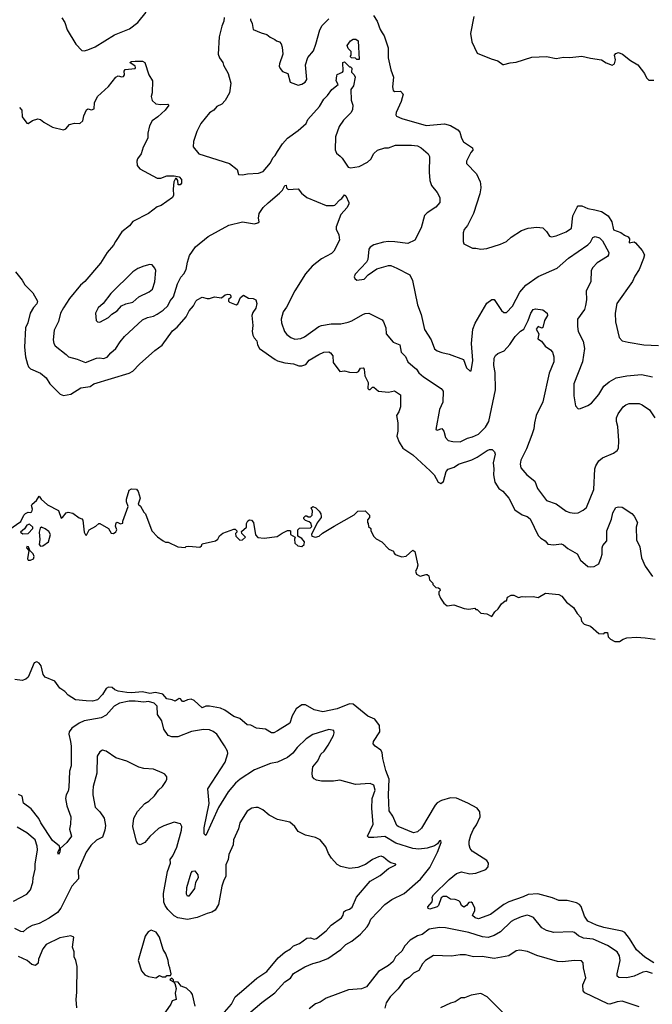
# Model space of a CAD drawing. Extents: x 1678759 to 1859541, y 384609 to 522867.
# Tile 452 of 466: x 1815225 to 1820424, y 484864 to 492958. Entities that reach past the tile are written whole.
import ezdxf

# ---------------------------------------------------------------- set-up
doc = ezdxf.new("R2010")
doc.units = 0

msp = doc.modelspace()

# ---------------------------------------------------------------- linework, layer by layer
at = {"layer": '0CON20XD'}
for points in [[(1815572.6, 492972.6), (1815595.7, 492935), (1815614.2, 492875), (1815688, 492755), (1815735, 492703.3), (1815755, 492701.2), (1815785, 492708.8), (1815845, 492734.2), (1816005, 492833.1), (1816126.6, 492883.4), (1816196.1, 492933.9), (1816265, 493020)], [(1816905.6, 492975), (1816903.5, 492945), (1816885.4, 492905), (1816865.6, 492815.6), (1816856, 492675), (1816866, 492645), (1816893.3, 492605), (1816898.8, 492585), (1816938, 492515), (1816948, 492485), (1816959.2, 492435), (1816950.6, 492355), (1816915, 492292), (1816885.5, 492264.5), (1816845, 492243.8), (1816820, 492215), (1816785, 492192.5), (1816714.3, 492105), (1816681.5, 492038.5), (1816653, 491957), (1816652.1, 491912.1), (1816696.7, 491855), (1816950, 491775), (1817013.3, 491725), (1817023.8, 491683.8), (1817055, 491681.2), (1817098.3, 491691.7), (1817187, 491697), (1817225, 491710), (1817285, 491782), (1817305, 491822), (1817325, 491842.5), (1817343.5, 491875), (1817385, 491937.8), (1817425.3, 491984.7), (1817513.1, 492046.9), (1817578.8, 492105), (1817593.7, 492136.3), (1817689.1, 492245), (1817723.3, 492305), (1817755, 492333.1), (1817790, 492385), (1817841.2, 492425), (1817826, 492455), (1817831.5, 492495), (1817835, 492505.8), (1817877.5, 492525), (1817882.5, 492535), (1817880, 492605), (1817895, 492610), (1817935, 492570), (1817945, 492570), (1817955, 492560), (1817952.5, 492525), (1817975, 492503.3), (1817982, 492485), (1817967.5, 492415), (1817946.1, 492383.9), (1817948.6, 492295), (1817963.9, 492253.9), (1817960.5, 492219.5), (1817948, 492195), (1817887.2, 492132.8), (1817851.4, 492078.6), (1817820.6, 491995), (1817816.7, 491886.7), (1817829.7, 491859.7), (1817859.2, 491835), (1817875, 491820), (1817924.2, 491745), (1817945, 491739.1), (1818015, 491751.2), (1818084.7, 491785.3), (1818109.8, 491810.2), (1818135, 491858), (1818165, 491885.6), (1818225, 491904.4), (1818256.8, 491903.2), (1818314.5, 491925.5), (1818445, 491926.9), (1818495, 491919.5), (1818524, 491905), (1818582, 491855), (1818592.3, 491832.3), (1818588.9, 491705), (1818594.3, 491635.7), (1818608.1, 491595), (1818656.8, 491536.8), (1818678.8, 491495), (1818677.5, 491455), (1818645, 491416.7), (1818575, 491371.2), (1818552.7, 491347.3), (1818523.9, 491246.1), (1818472.5, 491145), (1818415, 491116.7), (1818308.3, 491131.7)], [(1818131.4, 492991.4), (1818161.9, 492945), (1818186.4, 492876.4), (1818205, 492848.8), (1818220.8, 492825), (1818252.5, 492725), (1818251.9, 492645), (1818274.3, 492545), (1818295.8, 492485), (1818290, 492405), (1818293.3, 492375), (1818307, 492367), (1818355, 492368.8), (1818376, 492345), (1818360, 492285), (1818318.6, 492195), (1818316.1, 492176.1), (1818321.2, 492165), (1818365, 492145.7), (1818565, 492088.9), (1818715, 492101.1), (1818765, 492087.1), (1818825, 492052), (1818841.7, 492031.7), (1818855, 491983.3), (1818873.2, 491953.2), (1818946.7, 491905), (1818950, 491885), (1818933.3, 491865), (1818896.2, 491795), (1818896.7, 491775), (1818980.3, 491690.3), (1819010, 491625), (1819012.3, 491607.7)], [(1818956.7, 492985), (1818930, 492845), (1818940, 492775), (1818985, 492682.5), (1819100, 492635), (1819155, 492620), (1819195, 492590), (1819205, 492588.8), (1819255.8, 492604.2), (1819305, 492608.8), (1819435, 492648.8), (1819555, 492656.2), (1819635, 492638.8), (1819695, 492650), (1819745, 492646), (1819845, 492658.8), (1819915, 492641.2), (1820005, 492628.8), (1820045, 492603.3), (1820095, 492582.5), (1820112.5, 492595), (1820121.7, 492628.3), (1820113, 492667), (1820125, 492680), (1820147, 492687), (1820180, 492675), (1820245, 492622.5), (1820305, 492587.5), (1820360, 492515), (1820375, 492480), (1820395, 492460), (1820435, 492460)], [(1817122.5, 492965), (1817122, 492955), (1817137, 492927), (1817145, 492877.5), (1817210.5, 492850.5), (1817255, 492836), (1817282.7, 492812.7), (1817322.5, 492795), (1817335, 492782.5), (1817360, 492775), (1817375, 492760), (1817383, 492733), (1817386.7, 492675), (1817360, 492595), (1817358.8, 492575), (1817366.7, 492555), (1817385, 492532.5), (1817427.5, 492515), (1817446.7, 492445), (1817515, 492418), (1817545, 492426.2), (1817570, 492445), (1817583.8, 492465), (1817573.4, 492586.6), (1817593.6, 492646.4), (1817639.7, 492700.3), (1817660, 492755), (1817690.5, 492875), (1817711.3, 492908.7), (1817765, 492965.7)], [(1818015, 492630), (1817995, 492630), (1817985, 492640), (1817953, 492643), (1817940, 492655), (1817950, 492665), (1817950, 492695), (1817925, 492720), (1817917.5, 492745), (1817942.5, 492785), (1817965, 492797.5), (1817987, 492797), (1818007.5, 492785), (1818015, 492630)], [(1815224, 492235), (1815242.9, 492212.9), (1815245, 492160), (1815285, 492106.7), (1815295, 492103.8), (1815330.5, 492129.5), (1815375, 492141.9), (1815395, 492137.8), (1815425, 492114.4), (1815495, 492074.2), (1815586.6, 492053.4), (1815605, 492059.2), (1815635, 492096.2), (1815676.4, 492106.4), (1815720, 492105), (1815745, 492126.7), (1815752.7, 492167.3), (1815774.2, 492215.8), (1815785, 492223.8), (1815815, 492216.9), (1815836.2, 492223.8), (1815840, 492275), (1815865.7, 492325), (1815955, 492408.6), (1816014.7, 492485.3), (1816035, 492495.4), (1816065, 492487.9), (1816078.8, 492491.2), (1816086.2, 492505), (1816083.1, 492535), (1816092, 492548), (1816173, 492557), (1816177.5, 492565), (1816173.3, 492575), (1816130, 492605), (1816145, 492613.8), (1816172.9, 492617.1), (1816235.7, 492615.7), (1816254, 492605), (1816286.7, 492505), (1816316.1, 492456.1), (1816313.3, 492355), (1816306.7, 492325), (1816313.9, 492293.9), (1816345, 492266.7), (1816385, 492260), (1816443, 492263), (1816450, 492255), (1816422, 492215), (1816360.7, 492159.3), (1816315, 492127.5), (1816290.8, 492085), (1816278, 492025), (1816279.2, 491985), (1816239.7, 491910.3), (1816222.2, 491855), (1816193.1, 491815), (1816187.5, 491795), (1816189.5, 491759.5), (1816211.3, 491731.3), (1816355, 491654.2), (1816385, 491655.6), (1816435, 491674.2), (1816493.6, 491673.6), (1816535, 491665.8), (1816556, 491645), (1816556, 491615), (1816545, 491601.2), (1816528.8, 491598.8), (1816524, 491635), (1816515, 491652.5), (1816505, 491653.3), (1816491.1, 491625), (1816486, 491565), (1816489.4, 491515), (1816481.2, 491495), (1816388.8, 491431.2), (1816355, 491418.6), (1816285, 491365.8), (1816155, 491298.8), (1816128, 491262), (1816065.8, 491215), (1816013.3, 491135), (1815995.8, 491105), (1815944.3, 491045), (1815889.5, 490955), (1815760.6, 490805), (1815725.8, 490775), (1815635.6, 490665), (1815585, 490589.2), (1815561.8, 490545), (1815544.6, 490475.4), (1815509.4, 490405), (1815501.4, 490325), (1815505.8, 490295), (1815515.6, 490275.6), (1815606.8, 490206.8), (1815625.8, 490185.8), (1815698.3, 490168.3), (1815765, 490138.6), (1815855.9, 490174.1), (1815885, 490177.9), (1815915, 490172.1), (1815945, 490183.4), (1815975, 490218.5), (1816016.5, 490253.5), (1816051.1, 490308.9), (1816087.9, 490352.1), (1816235, 490489.2), (1816275, 490510.6), (1816325, 490521.9), (1816355, 490535.7), (1816405, 490568.6), (1816443.3, 490606.8), (1816462.6, 490647.4), (1816489.2, 490680.8), (1816523.1, 490785), (1816550, 490840), (1816575, 490867.5), (1816594.4, 490905), (1816603.2, 490965), (1816620, 491020), (1816670.5, 491089.5), (1816775, 491174.4), (1816945, 491268.1), (1817055, 491296.5), (1817155, 491278.8), (1817183.6, 491286.4), (1817193, 491297), (1817188, 491325), (1817192, 491365), (1817227.2, 491412.8), (1817267.8, 491452.2), (1817359.7, 491530.3), (1817383.8, 491555), (1817403.3, 491595), (1817415, 491597.5), (1817417.5, 491575), (1817431.7, 491561.7), (1817515, 491566), (1817542.4, 491532.4), (1817585, 491496.7), (1817745, 491430.8), (1817805, 491429.2), (1817815, 491434.2), (1817855, 491476.7), (1817873, 491487), (1817895, 491516.7), (1817905, 491510), (1817928.8, 491455), (1817931.2, 491445), (1817915.8, 491415), (1817864.6, 491355.4), (1817824.6, 491255.4), (1817825.6, 491235), (1817847.8, 491187.8), (1817854.4, 491145), (1817806.1, 491053.9), (1817787.5, 491035), (1817705, 490992.9), (1817629.2, 490930.8), (1817572.8, 490867.2), (1817485, 490730), (1817418.9, 490595), (1817390.6, 490555), (1817374.4, 490495), (1817377.1, 490465), (1817402.5, 490395), (1817421.1, 490371.1), (1817454.5, 490344.5), (1817485, 490331.4), (1817535, 490336.4), (1817565, 490349.5), (1817684, 490435), (1817705, 490444.4), (1817785, 490457.5), (1817865, 490458.9), (1817925, 490471.5), (1817955, 490481.8), (1818045, 490534.4), (1818065, 490542.5), (1818095, 490544), (1818205, 490490), (1818215.8, 490475), (1818232.9, 490425), (1818235.6, 490375), (1818295.5, 490305.5), (1818348.8, 490285), (1818360.8, 490225), (1818395, 490188.8), (1818416.2, 490145), (1818455, 490109.2), (1818485, 490085.7), (1818505.4, 490055.4), (1818542.6, 490022.6), (1818690, 489925), (1818704.4, 489905), (1818702.5, 489815), (1818675, 489752.5), (1818645, 489590), (1818655, 489583.3), (1818695, 489597.5), (1818711.2, 489575), (1818724.5, 489524.5), (1818745, 489499.2), (1818785, 489490), (1818845, 489488.5), (1818905, 489518.8), (1818945, 489528.2), (1818995, 489551.2), (1819052.3, 489607.7), (1819080.4, 489655), (1819134.5, 489915), (1819132.4, 490057.6), (1819120.4, 490115), (1819124.3, 490174.3)], [(1819012.3, 491607.7), (1819015.8, 491574.2), (1819005.8, 491525), (1818955.7, 491365), (1818904.2, 491265.8), (1818877.3, 491232.7), (1818869.2, 491205), (1818870, 491135), (1818875.9, 491115.9), (1818945, 491078.8), (1818975, 491080), (1819015, 491072), (1819065, 491078), (1819177, 491113), (1819225, 491134), (1819265, 491170), (1819350, 491225), (1819405, 491243.8), (1819475, 491252.5), (1819525, 491246.7), (1819555, 491217.5), (1819579.3, 491179.3), (1819595, 491173.8), (1819635, 491180), (1819715, 491212.9), (1819759.2, 491245), (1819770, 491345), (1819805, 491416.7), (1819815, 491426.2), (1819845, 491428.8), (1819895, 491404.2), (1819952.5, 491395), (1820005, 491382.2), (1820061.4, 491345), (1820091.8, 491295), (1820105, 491231.2), (1820165, 491208.2), (1820194.4, 491185), (1820225, 491172.9), (1820235.5, 491155), (1820234.7, 491124.7), (1820275, 491131.2), (1820285, 491124), (1820340.3, 491060.3), (1820358.6, 491025), (1820352.5, 490995), (1820315.6, 490905), (1820279.7, 490850.3), (1820260.8, 490805), (1820131.4, 490625), (1820119.2, 490545), (1820120, 490475), (1820152, 490345), (1820175, 490318.8), (1820225.8, 490305.8), (1820355, 490285.7), (1820475, 490278.1)], [(1818308.3, 491131.7), (1818255.9, 491134.1), (1818215, 491127.5), (1818135, 491107.5), (1818105, 491088.8), (1818095, 491070), (1818086, 490985), (1818074.2, 490965), (1817981.2, 490865), (1817973.8, 490845), (1817979.3, 490829.3), (1817997, 490817), (1818055, 490824.2), (1818088.5, 490861.5), (1818160, 490910), (1818255, 490937.5), (1818275.7, 490935.7), (1818325, 490916.2), (1818430, 490860), (1818453.8, 490815), (1818494.3, 490615), (1818523.6, 490533.6), (1818552, 490412), (1818607.1, 490325), (1818635, 490252), (1818655, 490236), (1818695, 490220.8), (1818755, 490208.1), (1818873.3, 490165), (1818895.9, 490095.9), (1818925, 490070), (1818935, 490070), (1818948.6, 490155), (1818937.1, 490295), (1818949.1, 490415), (1818967.4, 490462.6), (1819065, 490626.2), (1819105, 490656.7), (1819125, 490656.7), (1819185, 490566.7), (1819205, 490551.2), (1819225, 490552), (1819275, 490602.5), (1819335, 490717.1), (1819385.7, 490775), (1819485, 490847.8), (1819640.8, 490915), (1819735, 490997.8), (1819895, 491106.9), (1819915, 491127.5), (1819935, 491166), (1819954.6, 491175.4), (1819990.8, 491165), (1820015, 491139.4), (1820065.8, 491044.2), (1820064.2, 491025), (1820055, 491010), (1819971.2, 490958.8), (1819935, 490920), (1819920.8, 490895), (1819918.8, 490805), (1819880.6, 490725), (1819882.9, 490655), (1819875, 490607.5), (1819865.5, 490574.5), (1819809.2, 490495), (1819808, 490435), (1819815.8, 490395), (1819854.3, 490315), (1819866.7, 490255), (1819850.6, 490145), (1819778.1, 489965), (1819780, 489865), (1819792.3, 489782.3), (1819815, 489760), (1819835, 489762.5), (1819895, 489786), (1819923.8, 489805), (1819985, 489878), (1820025, 489945.8), (1820069.3, 489980.7), (1820127.6, 490012.4), (1820215, 490029.4), (1820335, 490040), (1820425, 490021.9)], [(1815885, 490471.2), (1815955, 490510.8), (1815982, 490538), (1816025, 490564.4), (1816063.3, 490606.7), (1816096.9, 490623.1), (1816156.2, 490635), (1816205, 490680.8), (1816289.4, 490720.6), (1816316.2, 490743.8), (1816337.2, 490802.8), (1816343.8, 490895), (1816336.1, 490916.1), (1816315, 490942.5), (1816295, 490946.2), (1816245, 490932.5), (1816195, 490912), (1816153.8, 490885), (1815975, 490706.2), (1815912, 490625), (1815871.2, 490588.8), (1815848, 490545), (1815853.8, 490483.8), (1815865, 490473.3), (1815885, 490471.2)], [(1815190.9, 490885), (1815245.3, 490815.3), (1815267.1, 490777.1), (1815332, 490712), (1815371.4, 490645), (1815365, 490623.3), (1815338.3, 490591.7), (1815312.5, 490545), (1815292.9, 490465), (1815274.4, 490425), (1815265.6, 490265), (1815274.3, 490185), (1815290, 490125), (1815298.8, 490105), (1815315, 490088.8), (1815395, 490051.2), (1815444.2, 490014.2), (1815472.5, 489965), (1815559.2, 489879.2), (1815585, 489868), (1815645, 489880), (1815727.8, 489932.2), (1815805, 489942.5), (1815835, 489965.6), (1816125, 490053.3), (1816155, 490068.9), (1816210.8, 490125), (1816335, 490238), (1816397.4, 490282.6), (1816480.6, 490399.4), (1816520, 490430), (1816594.2, 490515), (1816618.9, 490565), (1816652.5, 490605), (1816672, 490645), (1816685, 490656), (1816725, 490676.7), (1816765, 490666.7), (1816785, 490666.7), (1816825, 490680), (1816885, 490670), (1816915, 490696.7), (1816935, 490702.5), (1816955, 490697.5), (1816960, 490685), (1816960, 490675), (1816941.7, 490658.3), (1816940, 490645), (1816950, 490635), (1817005, 490612.5), (1817017, 490623), (1817040, 490675), (1817065, 490692.5), (1817105, 490667.5), (1817145, 490666.7), (1817166.1, 490656.1), (1817173.8, 490625), (1817165.7, 490585), (1817140.3, 490549.7), (1817132.5, 490525), (1817141.2, 490445), (1817135.8, 490395), (1817140, 490365), (1817151.2, 490341.2), (1817175, 490317.5), (1817180, 490285), (1817196.2, 490255), (1817323.8, 490163.8), (1817345, 490152.2), (1817405, 490137.1), (1817475, 490128.5), (1817518, 490112), (1817545, 490112.1), (1817576.7, 490123.3), (1817605, 490160), (1817683.8, 490205), (1817725, 490223.3), (1817765, 490227.5), (1817779.7, 490219.7), (1817798.8, 490195), (1817800, 490140), (1817856.7, 490066.7), (1817895, 490072.5), (1817935, 490060), (1817993, 490057), (1818010, 490065), (1818025, 490093.3), (1818047.5, 490095), (1818055.8, 490085), (1818061.2, 490031.2), (1818090, 489975), (1818087.5, 489925), (1818095, 489917.5), (1818105, 489917.5), (1818123.3, 489936.7), (1818135, 489936.2), (1818175, 489902.9), (1818255, 489896.2), (1818305, 489906), (1818353.8, 489875), (1818353.3, 489775), (1818341.2, 489735), (1818321.2, 489705), (1818331.9, 489645), (1818332.7, 489575), (1818325.6, 489535), (1818343.5, 489485), (1818375, 489435.7), (1818455, 489381.1), (1818599.7, 489249.7), (1818630, 489215), (1818663.8, 489155), (1818685, 489143.8), (1818707.9, 489162.1), (1818730.8, 489245), (1818745, 489264), (1818795, 489280), (1818830, 489305), (1818940, 489340), (1818985, 489360.8), (1819066.7, 489415), (1819085, 489424), (1819107.5, 489425), (1819126.7, 489405), (1819133.8, 489385), (1819117.1, 489315), (1819121.9, 489265), (1819117.5, 489215), (1819129.2, 489155), (1819163.9, 489103.9), (1819195, 489081.2), (1819243.8, 489023.8), (1819295, 488927.5), (1819355, 488887.9), (1819395, 488874.5), (1819421.1, 488855), (1819487, 488717), (1819507.5, 488695), (1819544.4, 488674.4), (1819565, 488647.5), (1819615, 488640.8), (1819675, 488647.9), (1819695, 488641.9), (1819730.8, 488610.8), (1819805, 488566), (1819835, 488513.8), (1819895, 488463.8), (1819915, 488458.8), (1819945, 488463.8), (1819983.3, 488485), (1820003.2, 488536.8), (1820010.6, 488565), (1820010.8, 488615), (1820018.1, 488635), (1820049.2, 488675), (1820050.6, 488755), (1820088.3, 488851.7), (1820099.4, 488905), (1820125, 488948.6), (1820145, 488953.1), (1820175, 488949.2), (1820255, 488898), (1820275, 488875.8), (1820302.2, 488825), (1820290.6, 488785), (1820292.7, 488682.7), (1820320, 488625), (1820334.2, 488534.2), (1820365.9, 488465.9), (1820425, 488381.2)], [(1819124.3, 490174.3), (1819135, 490196.2), (1819155.7, 490214.3), (1819205.7, 490235), (1819252.3, 490287.7), (1819296.9, 490353.1), (1819341.8, 490398.2), (1819367.5, 490415), (1819402.7, 490485), (1819425, 490546), (1819445, 490574), (1819465, 490580), (1819525, 490573.8), (1819558.8, 490545), (1819563.8, 490525), (1819538.8, 490485), (1819525, 490426.7), (1819515, 490422.5), (1819485, 490436), (1819470, 490415), (1819490, 490375), (1819484.4, 490335), (1819514.5, 490314.5), (1819544, 490275), (1819588, 490245), (1819603.1, 490225), (1819614.5, 490185), (1819613.3, 490145), (1819575, 490053.3), (1819523.4, 489816.6), (1819470.6, 489705), (1819456.9, 489645), (1819451.5, 489595), (1819434.5, 489545), (1819389.6, 489430.4), (1819342.8, 489337.2), (1819338.6, 489305), (1819344.3, 489275), (1819391.4, 489215), (1819457.8, 489165), (1819479.2, 489105), (1819553.3, 489005), (1819635, 488977.5), (1819715, 488918.8), (1819745, 488906), (1819785, 488900), (1819815.7, 488904.3), (1819856.7, 488925), (1819883, 488947), (1819944.5, 489095), (1819950.8, 489265), (1819958.5, 489291.5), (1819985, 489331.4), (1820014, 489356), (1820105, 489395.7), (1820134.2, 489415), (1820145.5, 489435), (1820147.9, 489495), (1820140.4, 489615), (1820130, 489655), (1820129.6, 489685), (1820142.7, 489717.3), (1820184.6, 489775.4), (1820205, 489791.9), (1820235, 489802.9), (1820315, 489801.5), (1820341.1, 489791.1), (1820401.2, 489751.2), (1820444.5, 489685)], [(1815137, 488763), (1815235.9, 488834.1), (1815260, 488885), (1815272.6, 488897.4), (1815295, 488909.2), (1815315, 488906.2), (1815325, 488912.5), (1815331.2, 488935), (1815323.3, 488965), (1815326.7, 488975), (1815362.5, 489005), (1815385, 489040), (1815402.5, 489015), (1815455, 488970), (1815543.9, 488923.9), (1815565, 488860), (1815576.7, 488865), (1815606.7, 488905), (1815625, 488910), (1815661.7, 488901.7), (1815715, 488863.3), (1815736, 488856), (1815743.8, 488843.8), (1815755.7, 488745.7), (1815765, 488723.8), (1815775, 488721.2), (1815797.5, 488765), (1815850.8, 488795), (1815875, 488817.5), (1815885, 488817.5), (1815955.9, 488775.9), (1815976.4, 488736.4), (1815995, 488733.3), (1816015, 488747.5), (1816022.5, 488765), (1816013.3, 488795), (1816017, 488823), (1816026.4, 488826.4), (1816055, 488812.5), (1816071.7, 488818.3), (1816072.5, 488835), (1816117.5, 488955), (1816103.3, 488995), (1816103.3, 489015), (1816125, 489090), (1816145, 489100), (1816185, 489097.5), (1816199.5, 489079.5), (1816216.2, 489025), (1816200, 488975), (1816219.3, 488959.3), (1816245, 488910), (1816260, 488895), (1816312.5, 488755), (1816357, 488707), (1816405, 488672.5), (1816423.6, 488663.6), (1816445, 488662.5), (1816525, 488623.3), (1816585, 488620), (1816593, 488627), (1816615, 488630), (1816707, 488623), (1816718.3, 488631.7), (1816725, 488650), (1816835, 488673.3), (1816853, 488687), (1816867.5, 488715), (1816895, 488736.7), (1816985, 488770), (1816995, 488770), (1817010, 488755), (1817010, 488745), (1817000, 488735), (1817001.7, 488711.7), (1817035, 488680), (1817055, 488682.5), (1817080, 488705), (1817050, 488735), (1817048.3, 488751.7), (1817090, 488785), (1817090, 488815), (1817100.5, 488839.5), (1817113.9, 488846.1), (1817130, 488845), (1817147.5, 488825), (1817162.7, 488722.7), (1817181.7, 488701.7), (1817233, 488697), (1817341.7, 488708.3), (1817383, 488737), (1817425, 488757.5), (1817445, 488760), (1817450, 488755), (1817450, 488725), (1817490, 488705), (1817482.5, 488687.5), (1817487.5, 488655), (1817511.7, 488631.7), (1817543.6, 488626.4), (1817563.3, 488645), (1817566.7, 488665), (1817545, 488692.5), (1817511.7, 488711.7), (1817510, 488765), (1817525, 488777.5), (1817615, 488780), (1817627, 488793), (1817618.3, 488818.3), (1817605, 488830), (1817575, 488840), (1817560, 488855), (1817560, 488865), (1817575, 488880), (1817585, 488880), (1817595, 488870), (1817615, 488870), (1817630, 488885), (1817631.7, 488921.7), (1817620, 488945), (1817633, 488957), (1817660, 488945), (1817686.4, 488916.4), (1817700, 488895), (1817702.5, 488875), (1817702.5, 488865), (1817669.3, 488820.7), (1817622.5, 488725), (1817625, 488712.5), (1817655, 488703.3), (1817687, 488713), (1817715, 488736.7), (1817810, 488795), (1817972.5, 488887.5), (1818005, 488917.5), (1818065, 488920), (1818100, 488885), (1818100, 488865), (1818083, 488847), (1818082.5, 488825), (1818090, 488815), (1818093, 488793), (1818110, 488775), (1818110, 488755), (1818135, 488710), (1818155, 488690), (1818200, 488665), (1818260, 488605), (1818298.3, 488588.3), (1818300, 488575), (1818311.7, 488561.7), (1818348.3, 488548.3), (1818365, 488542.5), (1818401.7, 488548.3), (1818455, 488596.7), (1818472.5, 488585), (1818496.2, 488475), (1818490, 488445), (1818477.5, 488425), (1818485, 488400), (1818515, 488382.5), (1818565, 488397.5), (1818575, 488397.5), (1818586.4, 488386.4), (1818593, 488353), (1818620, 488325), (1818620, 488315), (1818645, 488290), (1818667, 488287), (1818678.3, 488278.3), (1818680, 488265), (1818670, 488255), (1818670, 488235), (1818683, 488203), (1818710.7, 488160.7), (1818738.3, 488138.3), (1818793, 488147), (1818878.3, 488118.3), (1818915, 488112.5), (1818965, 488120), (1818975, 488110), (1818985, 488110), (1819015, 488080), (1819065, 488072.5), (1819105, 488052.5), (1819130.7, 488089.3), (1819156.4, 488113.6), (1819183.6, 488156.4), (1819215, 488180), (1819225, 488180), (1819235, 488210), (1819265, 488227.5), (1819285, 488227.5), (1819325, 488207.5), (1819355, 488217.5), (1819385, 488212.5), (1819445, 488217.5), (1819485, 488207.5), (1819545, 488242.5), (1819655, 488233.3), (1819679.7, 488219.7), (1819718.8, 488168.8), (1819775, 488126.7), (1819805, 488077.5), (1819837.5, 488045), (1819843, 488013), (1819865, 487990), (1819915, 487972.5), (1819985, 487912.5), (1820025, 487910), (1820035, 487920), (1820055, 487920), (1820060, 487885), (1820080, 487865), (1820115, 487847.5), (1820155, 487847.5), (1820183.3, 487866.7), (1820215, 487877.5), (1820295, 487882.5), (1820365, 487876.7), (1820446.1, 487866.1)], [(1815250.7, 488730.7), (1815295, 488734), (1815333.3, 488775), (1815332.5, 488785), (1815305, 488810), (1815285, 488802.5), (1815265, 488773.3), (1815233.3, 488745), (1815250.7, 488730.7)], [(1815395, 488630.5), (1815415, 488631.8), (1815462.5, 488665), (1815478.6, 488725), (1815465, 488751.2), (1815435, 488773.8), (1815405, 488786.7), (1815392.3, 488777.7), (1815384.2, 488745.8), (1815391.9, 488685), (1815384.4, 488645), (1815395, 488630.5)], [(1815315, 488514.6), (1815338, 488525), (1815344, 488545), (1815335, 488566.7), (1815310, 488595), (1815297.5, 488625), (1815285, 488627.5), (1815280, 488615), (1815300, 488595), (1815290, 488525), (1815296.2, 488516.2), (1815315, 488514.6)], [(1820435, 485204.1), (1820362.8, 485252.8), (1820295, 485311.9), (1820236.2, 485406.2), (1820198.1, 485455), (1820175, 485465.9), (1820025, 485494.7), (1819964.4, 485514.4), (1819895, 485547.9), (1819867.3, 485587.3), (1819837.9, 485667.9), (1819824.2, 485685), (1819799.5, 485699.5), (1819725, 485716.5), (1819655, 485716.5), (1819605, 485739.1), (1819482.6, 485772.6), (1819405, 485765.4), (1819363.3, 485746.8), (1819245, 485706.8), (1819205, 485684.6), (1819095, 485601.5), (1818995, 485565.5), (1818969.2, 485575), (1818946.7, 485595), (1818966.2, 485635), (1818966.1, 485653.9), (1818945, 485696.7), (1818935, 485703.3), (1818915, 485700), (1818896.7, 485675), (1818873.9, 485663.9), (1818856.4, 485676.4), (1818846.2, 485705), (1818835, 485716), (1818805, 485726.2), (1818765, 485727.5), (1818731.3, 485751.3), (1818705, 485750), (1818689.4, 485740.6), (1818666, 485675), (1818655, 485666.2), (1818595, 485646), (1818582.1, 485652.1), (1818578.8, 485665), (1818613.9, 485706.1), (1818618, 485725), (1818614, 485745), (1818626, 485765), (1818755, 485891.4), (1818815, 485939.2), (1818855, 485951.9), (1818925, 485936.7), (1818975, 485941.9), (1819055, 485972.9), (1819075.8, 485995), (1819078.6, 486025), (1819065, 486046.2), (1818943, 486123), (1818926.9, 486145), (1818918.5, 486175), (1818917.8, 486205), (1818931.8, 486255), (1818955.6, 486305), (1818980.2, 486339.8), (1819008.8, 486405), (1819006.9, 486445), (1818985.5, 486475.5), (1818908.7, 486518.7), (1818815, 486558.5), (1818765, 486560.4), (1818691.6, 486538.4), (1818655, 486519.5), (1818638.7, 486501.3), (1818528.2, 486311.8), (1818495, 486281.8), (1818462.5, 486275), (1818335, 486324.7), (1818323.8, 486335), (1818290.4, 486410.4), (1818261.5, 486455), (1818254.8, 486585), (1818260.9, 486715), (1818235, 486785.7), (1818209.4, 486885), (1818203.9, 486933.9), (1818193.4, 486953.4), (1818146.9, 486985), (1818130, 487005), (1818131.9, 487025), (1818185, 487104), (1818180.7, 487155), (1818145, 487208.9), (1818085, 487233.5), (1817965, 487330.5), (1817935, 487334.1), (1817835, 487293.8), (1817717.4, 487267.4), (1817645, 487286), (1817575.3, 487325.3), (1817543.7, 487326.3), (1817496.2, 487293.8), (1817465.6, 487235), (1817444, 487175), (1817342.5, 487112.5), (1817315, 487096.7), (1817295, 487096.7), (1817245, 487126.7), (1817170, 487135), (1817125, 487157.5), (1817095, 487162.5), (1817035, 487213.3), (1816985, 487230), (1816911.7, 487281.7), (1816875, 487298.1), (1816785, 487314.5), (1816755, 487313.5), (1816725, 487301.4), (1816660.3, 487360.3), (1816635, 487372.5), (1816605, 487368), (1816575, 487352), (1816564.2, 487354.2), (1816546.2, 487376.2), (1816535, 487376.7), (1816503, 487357), (1816477.7, 487367.7), (1816435, 487373.8), (1816402.9, 487412.9), (1816341.6, 487428.4), (1816295, 487418.9), (1816235, 487433.7), (1816145, 487424.3), (1816106.9, 487426.9), (1816035, 487438.2), (1816008.4, 487448.4), (1815985, 487467.5), (1815955, 487471.5), (1815935, 487460.6), (1815905, 487410.5), (1815865, 487367.5), (1815825, 487354.7), (1815770.9, 487359.1), (1815685, 487368), (1815624, 487404), (1815595, 487436.7), (1815554.1, 487464.1), (1815515, 487520), (1815435, 487553.3), (1815418.6, 487575), (1815403.1, 487645), (1815385, 487667.5), (1815365, 487680), (1815345, 487671.2), (1815295, 487553.5), (1815275, 487536.9), (1815245, 487527.1), (1815185, 487533.6)], [(1817105, 484785.4), (1817215, 484879.5), (1817321.3, 484958.7), (1817405, 485049.5), (1817451.6, 485078.4), (1817475, 485116.7), (1817568.3, 485171.7), (1817635, 485200.5), (1817685, 485212.5), (1817758.3, 485241.7), (1817865.3, 485314.7), (1817905.8, 485355), (1817955, 485381.9), (1818025, 485440), (1818079.6, 485500.4), (1818095, 485522.5), (1818110.5, 485565), (1818225.4, 485684.6), (1818283.9, 485726.1), (1818385, 485774.5), (1818518, 485892), (1818595, 485990), (1818659.2, 486115), (1818690, 486195), (1818685, 486210), (1818675, 486207.5), (1818658, 486182), (1818634.4, 486165.6), (1818573, 486147), (1818505, 486139.1), (1818455, 486144.7), (1818315, 486189.6), (1818225, 486244), (1818134.3, 486235.7), (1818095, 486234.3), (1818084.2, 486245), (1818129.6, 486345), (1818117.7, 486475), (1818120.8, 486555), (1818145.5, 486625), (1818135, 486666.2), (1818105, 486680), (1817985, 486670.8), (1817855, 486706.2), (1817805, 486698.8), (1817705, 486698.8), (1817665, 486706.7), (1817645, 486717.5), (1817632.5, 486735), (1817628.8, 486765), (1817633.8, 486815), (1817675.8, 486865), (1817699.7, 486920.3), (1817728, 486945), (1817760.8, 486995), (1817803.3, 487075), (1817810, 487095), (1817807.5, 487115), (1817765, 487123.8), (1817635, 487081.4), (1817580.8, 487045), (1817504.2, 486975), (1817470.7, 486929.3), (1817425, 486894.2), (1817344.4, 486855.6), (1817286.6, 486843.4), (1817155, 486792.2), (1817038, 486715), (1816999.1, 486680.9), (1816939.3, 486610.7), (1816858, 486482), (1816755, 486252.5), (1816742, 486265), (1816741.4, 486315), (1816781.9, 486515), (1816771.2, 486635), (1816914.3, 486855), (1816937.1, 486925), (1816932.5, 486945), (1816907.5, 486987.5), (1816845, 487084.2), (1816815, 487107.1), (1816785, 487120), (1816735, 487122.2), (1816637.5, 487107.5), (1816525, 487061.5), (1816475, 487063.3), (1816445, 487074.4), (1816409.2, 487125), (1816394.5, 487195), (1816358.5, 487245), (1816354.6, 487315), (1816330.7, 487340.7), (1816285, 487353.5), (1816245, 487346.8), (1816175, 487356.5), (1816125, 487355.7), (1816045, 487338.7), (1816002.2, 487315), (1815935, 487241.1), (1815895, 487218.5), (1815756.4, 487193.6), (1815715, 487175.6), (1815653.3, 487135), (1815632, 487105), (1815630, 487085), (1815643.6, 487023.6), (1815649.4, 486985), (1815648.5, 486825), (1815635, 486780), (1815630, 486645), (1815622.5, 486615), (1815606.4, 486585), (1815602.5, 486555), (1815613.8, 486495), (1815645.6, 486405), (1815644, 486345), (1815635.8, 486305), (1815650, 486245), (1815613.1, 486195), (1815557.5, 486145), (1815556.4, 486115), (1815545, 486096.7), (1815538, 486115), (1815553.9, 486146.1), (1815551.4, 486165), (1815495, 486209.4), (1815399.5, 486355), (1815382.7, 486392.7), (1815320.5, 486470.5), (1815257.7, 486517.7), (1815245.7, 486575.7), (1815215, 486590)], [(1816869.5, 484755), (1816965, 484864.3), (1816995.6, 484925), (1817067.1, 484985), (1817175, 485078.6), (1817255, 485134.2), (1817349.4, 485245), (1817405, 485292.9), (1817451.1, 485318.9), (1817475, 485345.6), (1817525, 485364), (1817585, 485407.5), (1817615, 485410), (1817645, 485400.8), (1817665, 485406.2), (1817745, 485469.2), (1817785, 485514.2), (1817868.8, 485575), (1817884.3, 485595.7), (1817888.6, 485625), (1817903.4, 485636.6), (1817935.7, 485645), (1817957.4, 485662.6), (1817994.4, 485745), (1818106, 485875), (1818188, 485922), (1818255, 485979.2), (1818315, 486010), (1818315, 486016.7), (1818275, 486028.1), (1818251.9, 486041.9), (1818213.8, 486073.8), (1818195, 486081.9), (1818175, 486077.1), (1818125, 486054), (1818065.7, 486014.3), (1818005, 485990), (1817935, 485980.8), (1817865, 485996.2), (1817835, 486013.8), (1817788, 486065), (1817762, 486105), (1817739.7, 486159.7), (1817695, 486216.2), (1817655, 486235.8), (1817575, 486253.8), (1817513.9, 486283.9), (1817485.9, 486325.9), (1817445, 486360), (1817345, 486383.1), (1817275, 486420), (1817222.4, 486462.4), (1817185, 486480.8), (1817165, 486482.9), (1817132.4, 486477.6), (1817095, 486452.5), (1817033.5, 486355), (1817024.6, 486305.4), (1816983.1, 486215), (1816978.6, 486175), (1816943.1, 486095), (1816937.3, 486055), (1816919.5, 486009.5), (1816918.6, 485915), (1816901.9, 485885), (1816885.6, 485835), (1816860, 485685), (1816831.4, 485638.6), (1816805, 485620.8), (1816765, 485611.9), (1816685, 485578.8), (1816605, 485560.9), (1816525, 485574.7), (1816495, 485590.8), (1816442.2, 485642.3), (1816420.9, 485675), (1816410.4, 485705), (1816406.4, 485775), (1816441.1, 485955), (1816463.5, 486025), (1816460.6, 486055), (1816485, 486084), (1816517.3, 486155), (1816556.2, 486295), (1816558.6, 486325), (1816547.8, 486347.8), (1816495, 486361.9), (1816409.6, 486330.4), (1816365, 486309.5), (1816295, 486244), (1816255, 486194.2), (1816215, 486176), (1816195, 486184), (1816185, 486203.3), (1816155.5, 486325), (1816164.5, 486395), (1816192.1, 486447.9), (1816255, 486516), (1816285.5, 486534.5), (1816332.1, 486577.9), (1816366.2, 486625), (1816400, 486655), (1816425.7, 486694.3), (1816433.8, 486715), (1816433.3, 486735), (1816417.5, 486755), (1816395, 486766.7), (1816323.9, 486796.1), (1816245, 486802), (1816205, 486814), (1816105, 486864), (1816015, 486888.8), (1815935, 486946.2), (1815905, 486953.8), (1815885, 486940), (1815862.9, 486905), (1815858.9, 486765), (1815828.9, 486655), (1815825.5, 486615.5)], [(1815825.5, 486615.5), (1815825.6, 486585), (1815844.2, 486485), (1815885, 486446), (1815920, 486395), (1815930, 486335), (1815925.6, 486295), (1815905, 486238), (1815857.3, 486212.7), (1815809.4, 486170.6), (1815770.9, 486115), (1815706.9, 485965), (1815708.1, 485895), (1815653.3, 485835), (1815564.4, 485655), (1815535, 485618.1), (1815468.8, 485571.2), (1815385, 485528.5), (1815327.3, 485512.7), (1815283.9, 485486.1), (1815255, 485460), (1815235, 485462.2), (1815185, 485486.4)], [(1815175, 485711.8), (1815285, 485768.5), (1815313.3, 485805), (1815334.5, 485865), (1815335.7, 485905), (1815353.1, 485975), (1815352.2, 486015), (1815370.4, 486135), (1815368.5, 486165), (1815353.1, 486215), (1815285, 486274.4), (1815205, 486319.5)], [(1816615, 485752.5), (1816605, 485752.5), (1816595, 485770), (1816600, 485825), (1816634.4, 485945), (1816645, 485958.1), (1816665, 485962), (1816688.8, 485928.8), (1816691.1, 485905), (1816670.8, 485865), (1816662.9, 485815), (1816615, 485752.5)], [(1820425, 485118.1), (1820375, 485132.5), (1820345, 485128.2), (1820275, 485096.2), (1820215, 485081.8), (1820147.5, 485085), (1820135.8, 485095.8), (1820134.4, 485114.4), (1820158.8, 485225), (1820153.8, 485263.8), (1820135, 485295.8), (1820055, 485346.7), (1819938.3, 485398.3), (1819857.3, 485407.3), (1819817.7, 485427.7), (1819784.5, 485454.5), (1819765, 485460.6), (1819615, 485454.4), (1819555, 485470), (1819515, 485494), (1819447.4, 485577.4), (1819415, 485591.9), (1819395, 485595.6), (1819346.3, 485583.7), (1819288.8, 485558.8), (1819264.4, 485545), (1819175, 485459.4), (1819125, 485430.6), (1819075, 485414.6), (1819029.1, 485419.1), (1818915.3, 485455.3), (1818725, 485492.5), (1818674.6, 485495.4), (1818588.8, 485481.2), (1818532.1, 485437.9), (1818495, 485426.1), (1818435, 485392.7), (1818390.5, 485345), (1818365, 485302), (1818313.5, 485255), (1818294.7, 485215.3), (1818255, 485182.7), (1818175, 485134.3), (1818075, 485008.6), (1818035, 484991.4), (1817928, 484982), (1817838.7, 484951.3), (1817745, 484913.8), (1817695, 484881.5), (1817655, 484867.8), (1817605, 484825.7)], [(1816345, 485082.5), (1816375, 485100), (1816395, 485090), (1816425, 485090), (1816435, 485100), (1816465, 485100), (1816470, 485115), (1816460, 485165), (1816450, 485185), (1816446.7, 485225), (1816425, 485280), (1816403.6, 485313.6), (1816373.3, 485415), (1816347.3, 485457.3), (1816305, 485472.5), (1816280.7, 485459.3), (1816256.7, 485425), (1816200, 485225), (1816225, 485140), (1816255, 485107.5), (1816285, 485093.3), (1816345, 485082.5)], [(1815694.2, 484835), (1815690.8, 484905), (1815695.9, 484964.1), (1815696.4, 485173.6), (1815686.7, 485225), (1815673.3, 485255), (1815673.3, 485295), (1815660, 485335), (1815670, 485415), (1815646.1, 485426.1), (1815555, 485409.4), (1815444.2, 485355), (1815415, 485320), (1815380, 485235), (1815377, 485203), (1815355, 485182.5), (1815325, 485192.5), (1815287.5, 485225), (1815215, 485257.5)], [(1820315, 484844), (1820175, 484888.9), (1820135, 484884.4), (1820075, 484865.5), (1820057.2, 484867.2), (1819868.3, 484958.3), (1819855.8, 484975), (1819852.9, 485025), (1819877, 485083), (1819857.1, 485165), (1819856.2, 485205), (1819840.8, 485220.8), (1819785, 485225.6), (1819685, 485212.9), (1819645, 485215.7), (1819474.5, 485264.5), (1819398, 485298), (1819335, 485310), (1819305, 485302.9), (1819245, 485263.8), (1819125, 485241.1), (1819025, 485258.1), (1818955, 485253.8), (1818889.3, 485270.7), (1818845, 485271.4), (1818775, 485258.6), (1818625, 485264.2), (1818560, 485225), (1818535, 485198), (1818505, 485142.5), (1818460.9, 485119.1), (1818425.4, 485084.6), (1818385, 485059.2), (1818335, 484990.8), (1818270.6, 484925), (1818238.1, 484875), (1818225, 484833.8)], [(1816667.7, 484847.7), (1816646.7, 484945), (1816635, 484962.5), (1816595, 484997.5), (1816553.3, 485013.3), (1816527, 485047), (1816490, 485050), (1816490, 485065), (1816475, 485080), (1816460, 485065), (1816490, 485050), (1816500, 485035), (1816510, 484995), (1816503.3, 484955), (1816510, 484905), (1816477, 484893), (1816466.7, 484865), (1816404, 484775)], [(1819198.8, 484795), (1819065.9, 484925.9), (1819015, 484953.3), (1818935, 484938.8), (1818881.7, 484918.3), (1818853, 484917), (1818805, 484883.3), (1818765, 484873.3), (1818682.5, 484835)]]:
    msp.add_lwpolyline(points, dxfattribs=at)

doc.saveas('drawing.dxf')
